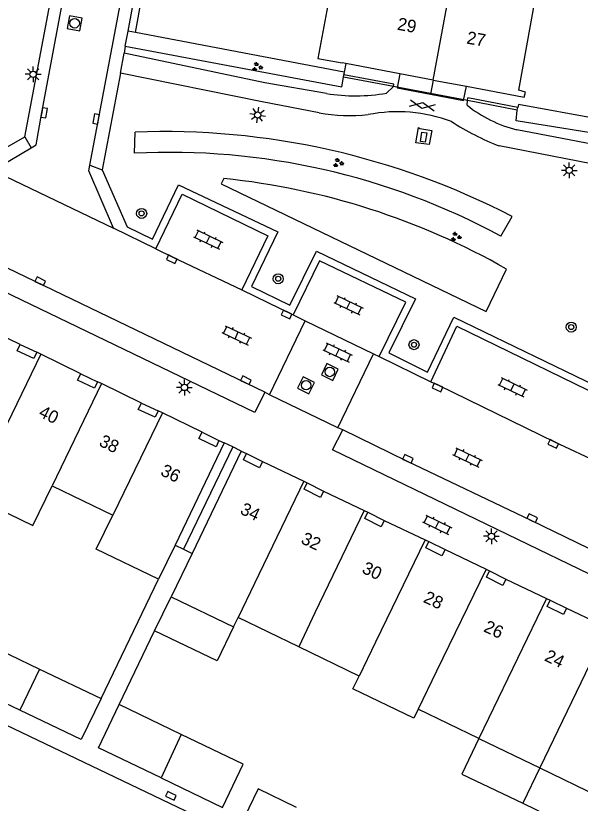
# Model space of a CAD drawing. Extents: x 124000 to 128010, y 398999 to 403000.
# Drawn here: x 126858.2 to 126903, y 399293.7 to 399356.2 of the extents above; entities that cross this region are included whole.
import ezdxf

# ---------------------------------------------------------------- set-up
doc = ezdxf.new("R2010")
doc.units = 0
for name, color, linetype in [('gg-afsc-erfafscheiding', 7, 'Continuous'), ('gg-afsc-hekwerk', 7, 'Continuous'), ('gg-afsc-muur', 7, 'Continuous'), ('gg-anno-huisnummerreeks BGT', 7, 'Continuous'), ('gg-bbg-bijgebouw', 7, 'Continuous'), ('gg-bbg-gedigitaliseerde bebouwing', 7, 'Continuous'), ('gg-bbg-gedigitaliseerde bijgebouw', 7, 'Continuous'), ('gg-bbg-hoofdgebouw', 7, 'Continuous'), ('gg-bbg-luifel en loopbrug', 7, 'Continuous'), ('gg-bbg-onder overbouw', 7, 'Continuous'), ('gg-bbg-pand overbouw', 7, 'Continuous'), ('gg-bbg-tussenscheiding', 7, 'Continuous'), ('gg-bbg-tussenscheiding niveau 01', 7, 'Continuous'), ('gg-knt-verharding', 7, 'Continuous'), ('gg-knt-verharding nz', 7, 'Continuous'), ('gt-grn-groengrens', 7, 'Continuous'), ('gt-grn-vlakafsluiter', 7, 'Continuous'), ('gt-grn-weggrens', 7, 'Continuous'), ('gt-symb-boom', 7, 'Continuous'), ('gt-symb-gesloten verharding', 7, 'Continuous'), ('gt-symb-groenvak', 7, 'Continuous'), ('gt-symb-klinker verharding', 7, 'Continuous'), ('gt-symb-kolk', 7, 'Continuous'), ('gt-symb-kolk center center', 7, 'Continuous'), ('gt-symb-lichtmast', 7, 'Continuous'), ('gt-symb-rioolschacht', 7, 'Continuous')]:
    doc.layers.add(name, color=color, linetype=linetype)

# ---------------------------------------------------------------- blocks, each defined once
blk = doc.blocks.new('gt0-LMAST')
at = {"layer": 'gt-symb-lichtmast'}
for p, q in [((-0.182, 0.173), (-0.447, 0.438)), ((-0.005, 0.246), (-0.005, 0.621)), ((0.172, 0.173), (0.437, 0.438)), ((-0.255, -0.004), (-0.63, -0.004)), ((-0.182, -0.181), (-0.447, -0.446)), ((-0.005, -0.254), (-0.005, -0.629)), ((0.437, -0.446), (0.172, -0.181)), ((0.245, -0.004), (0.62, -0.004))]:
    blk.add_line(p, q, dxfattribs=at)
blk.add_circle((-0.005, -0.004), 0.25, dxfattribs=at)
blk = doc.blocks.new('gt0-GESVH1')
at = {"layer": 'gt-symb-gesloten verharding'}
for p, q in [((-0.992, -0.261), (0.008, 0.239)), ((0.008, -0.261), (-0.992, 0.239)), ((0.008, 0.239), (1.008, -0.261)), ((1.008, 0.239), (0.008, -0.261))]:
    blk.add_line(p, q, dxfattribs=at)
blk = doc.blocks.new('gt0-KOLKCC')
at = {"layer": 'gt-symb-kolk center center'}
blk.add_lwpolyline([(-0.375, 0.2), (0.375, 0.2), (0.375, -0.2), (-0.375, -0.2)], close=True, dxfattribs=at)
blk = doc.blocks.new('gt0-GRVAK')
at = {"layer": 'gt-symb-groenvak'}
for p, q in [((-0.11, 0.189), (-0.228, 0.24)), ((-0.182, 0.153), (0.088, 0.153)), ((-0.091, 0.211), (-0.156, 0.322)), ((-0.047, 0.214), (-0.047, 0.393)), ((-0.004, 0.211), (0.061, 0.322)), ((0.015, 0.189), (0.133, 0.24)), ((0.262, -0.052), (0.197, 0.059)), ((0.305, -0.049), (0.305, 0.13)), ((0.349, -0.052), (0.414, 0.059)), ((-0.245, -0.228), (-0.363, -0.177)), ((-0.318, -0.264), (-0.047, -0.264)), ((-0.226, -0.206), (-0.291, -0.095)), ((-0.183, -0.203), (-0.183, -0.024)), ((-0.139, -0.206), (-0.074, -0.095)), ((-0.12, -0.228), (-0.002, -0.177)), ((0.243, -0.074), (0.125, -0.023)), ((0.17, -0.11), (0.441, -0.11)), ((0.368, -0.074), (0.486, -0.023))]:
    blk.add_line(p, q, dxfattribs=at)
blk = doc.blocks.new('gt0-KL1')
at = {"layer": 'gt-symb-klinker verharding'}
for p, q in [((-1.15, 0.3), (1.15, 0.3)), ((-1, -0.3), (-1, 0.3)), ((-0.5, 0.3), (-0.5, 0.45)), ((0, -0.3), (0, 0.3)), ((0.5, 0.3), (0.5, 0.45)), ((1, -0.3), (1, 0.3)), ((-1.15, -0.3), (1.15, -0.3)), ((-0.5, -0.45), (-0.5, -0.3)), ((0.5, -0.45), (0.5, -0.3))]:
    blk.add_line(p, q, dxfattribs=at)
blk = doc.blocks.new('gt0-KOLK')
at = {"layer": 'gt-symb-kolk'}
blk.add_lwpolyline([(0, 0), (0.375, 0), (0.375, 0.4), (-0.375, 0.4), (-0.375, 0), (0, 0)], dxfattribs=at)
blk = doc.blocks.new('gt0-RS')
at = {"layer": 'gt-symb-rioolschacht'}
blk.add_lwpolyline([(-0.5, -0.5), (0.5, -0.5), (0.5, 0.5), (-0.5, 0.5)], close=True, dxfattribs=at)
blk.add_circle((0, 0), 0.375, dxfattribs=at)
blk = doc.blocks.new('gt0-BOOM')
at = {"layer": 'gt-symb-boom'}
for radius in [0.4, 0.2]:
    blk.add_circle((0, 0), radius, dxfattribs=at)

msp = doc.modelspace()

# ---------------------------------------------------------------- linework, layer by layer
at = {"layer": 'gg-afsc-erfafscheiding'}
msp.add_line((126866.396, 399301.565), (126869.192, 399307.415), dxfattribs=at)
msp.add_lwpolyline([(126803.035, 399326.072), (126847.492, 399304.707), (126895.063, 399281.931)], dxfattribs=at)
at = {"layer": 'gg-afsc-hekwerk'}
for p, q in [((126867.69, 399354.846), (126868.366, 399358.605)), ((126884.219, 399351.701), (126867.69, 399354.846)), ((126884.36, 399352.394), (126884.219, 399351.701)), ((126914.616, 399346.084), (126898.057, 399349.152))]:
    msp.add_line(p, q, dxfattribs=at)
at = {"layer": 'gg-afsc-muur'}
for p, q in [((126884.179, 399351.317), (126884.216, 399351.514)), ((126888.145, 399350.568), (126884.179, 399351.317)), ((126888.182, 399350.765), (126884.216, 399351.514)), ((126888.145, 399350.568), (126888.182, 399350.765)), ((126894.009, 399349.476), (126894.048, 399349.672)), ((126897.954, 399348.709), (126894.009, 399349.476)), ((126897.992, 399348.905), (126894.048, 399349.672)), ((126897.954, 399348.709), (126897.992, 399348.905)), ((126864.951, 399302.054), (126869.513, 399311.508))]:
    msp.add_line(p, q, dxfattribs=at)
at = {"layer": 'gg-bbg-bijgebouw'}
for p, q in [((126860.078, 399304.389), (126864.951, 399302.054)), ((126858.514, 399301.126), (126853.658, 399303.453))]:
    msp.add_line(p, q, dxfattribs=at)
for points in [[(126854.753, 399305.728), (126855.228, 399306.714), (126860.078, 399304.389)], [(126864.951, 399302.054), (126863.379, 399298.794), (126858.514, 399301.126)], [(126880.457, 399293.413), (126877.399, 399294.882), (126876.302, 399292.598)]]:
    msp.add_lwpolyline(points, dxfattribs=at)
at = {"layer": 'gg-bbg-gedigitaliseerde bebouwing'}
for p, q in [((126875.456, 399307.732), (126875.815, 399308.478)), ((126880.622, 399306.143), (126875.815, 399308.478)), ((126885.409, 399303.819), (126880.622, 399306.143)), ((126894.919, 399298.888), (126890.096, 399301.22)), ((126894.919, 399298.888), (126899.739, 399296.558)), ((126899.739, 399296.558), (126904.55, 399294.232))]:
    msp.add_line(p, q, dxfattribs=at)
for points in [[(126854.724, 399318.102), (126859.54, 399315.778), (126861.059, 399318.92)], [(126890.096, 399301.22), (126889.754, 399300.506), (126884.923, 399302.823), (126885.409, 399303.819)]]:
    msp.add_lwpolyline(points, dxfattribs=at)
at = {"layer": 'gg-bbg-gedigitaliseerde bijgebouw'}
for p, q in [((126871.306, 399299.207), (126866.396, 399301.565)), ((126869.723, 399295.752), (126874.572, 399293.424))]:
    msp.add_line(p, q, dxfattribs=at)
for points in [[(126869.723, 399295.752), (126864.751, 399298.139), (126866.396, 399301.565)], [(126874.572, 399293.424), (126876.216, 399296.85), (126871.306, 399299.207)]]:
    msp.add_lwpolyline(points, dxfattribs=at)
at = {"layer": 'gg-bbg-hoofdgebouw'}
for p, q in [((126884.36, 399352.394), (126884.072, 399352.448)), ((126888.648, 399351.587), (126884.36, 399352.394)), ((126891.286, 399351.091), (126888.648, 399351.587)), ((126891.286, 399351.091), (126893.924, 399350.595)), ((126858.539, 399330.113), (126855.337, 399331.68)), ((126860.166, 399329.354), (126859.858, 399329.506)), ((126863.335, 399327.787), (126860.166, 399329.354)), ((126864.98, 399327.019), (126864.669, 399327.172)), ((126868.149, 399325.457), (126864.98, 399327.019)), ((126869.809, 399324.693), (126869.483, 399324.852)), ((126872.956, 399323.159), (126869.809, 399324.693)), ((126874.286, 399322.509), (126874.717, 399322.321)), ((126876.07, 399321.674), (126876.486, 399321.469)), ((126877.758, 399320.839), (126881.019, 399319.288)), ((126881.019, 399319.288), (126881.302, 399319.153)), ((126861.059, 399318.92), (126865.87, 399316.598)), ((126882.585, 399318.498), (126885.816, 399316.967)), ((126885.816, 399316.967), (126886.118, 399316.824)), ((126887.396, 399316.167), (126890.655, 399314.637)), ((126890.655, 399314.637), (126890.94, 399314.503)), ((126870.814, 399314.212), (126869.513, 399311.508)), ((126892.229, 399313.86), (126895.481, 399312.306)), ((126872.165, 399313.555), (126870.509, 399310.112)), ((126895.481, 399312.306), (126895.753, 399312.176)), ((126897.047, 399311.515), (126900.288, 399309.979)), ((126870.509, 399310.112), (126875.456, 399307.732)), ((126900.288, 399309.979), (126900.57, 399309.846)), ((126901.855, 399309.209), (126905.1, 399307.665))]:
    msp.add_line(p, q, dxfattribs=at)
for points in [[(126883.572, 399360.428), (126882.143, 399352.801), (126884.072, 399352.448)], [(126893.924, 399350.595), (126898.504, 399349.733), (126898.615, 399350.135), (126898.075, 399350.284), (126899.34, 399357.308)], [(126869.513, 399311.508), (126864.566, 399313.889), (126865.87, 399316.598)]]:
    msp.add_lwpolyline(points, dxfattribs=at)
at = {"layer": 'gg-bbg-luifel en loopbrug'}
for p, q in [((126891.286, 399351.091), (126891.072, 399349.969)), ((126869.192, 399307.415), (126870.509, 399310.112)), ((126899.739, 399296.558), (126898.392, 399293.75)), ((126898.392, 399293.75), (126903.206, 399291.442))]:
    msp.add_line(p, q, dxfattribs=at)
for points in [[(126888.648, 399351.587), (126888.434, 399350.474), (126891.072, 399349.969)], [(126891.072, 399349.969), (126893.708, 399349.465), (126893.924, 399350.595)], [(126875.456, 399307.732), (126874.156, 399305.028), (126869.192, 399307.415)], [(126894.919, 399298.888), (126893.565, 399296.065), (126898.392, 399293.75)]]:
    msp.add_lwpolyline(points, dxfattribs=at)
at = {"layer": 'gg-bbg-onder overbouw'}
for p, q in [((126874.717, 399322.321), (126870.814, 399314.212)), ((126876.07, 399321.674), (126872.165, 399313.555))]:
    msp.add_line(p, q, dxfattribs=at)
for points in [[(126859.858, 399329.506), (126859.61, 399329.004), (126858.293, 399329.61), (126858.539, 399330.113)], [(126864.669, 399327.172), (126864.421, 399326.67), (126863.087, 399327.285), (126863.335, 399327.787)], [(126869.483, 399324.852), (126869.238, 399324.349), (126867.901, 399324.955), (126868.149, 399325.457)], [(126874.286, 399322.509), (126874.066, 399322.005), (126872.715, 399322.665), (126872.956, 399323.159)], [(126877.758, 399320.839), (126877.517, 399320.333), (126876.238, 399320.967), (126876.486, 399321.469)], [(126882.585, 399318.498), (126882.345, 399317.992), (126881.061, 399318.647), (126881.302, 399319.153)], [(126887.396, 399316.167), (126887.158, 399315.66), (126885.878, 399316.318), (126886.118, 399316.824)], [(126892.229, 399313.86), (126891.988, 399313.355), (126890.702, 399313.996), (126890.94, 399314.503)], [(126897.047, 399311.515), (126896.807, 399311.009), (126895.512, 399311.671), (126895.753, 399312.176)], [(126901.855, 399309.209), (126901.614, 399308.703), (126900.33, 399309.34), (126900.57, 399309.846)]]:
    msp.add_lwpolyline(points, dxfattribs=at)
at = {"layer": 'gg-bbg-pand overbouw'}
for p, q in [((126858.539, 399330.113), (126859.858, 399329.506)), ((126863.335, 399327.787), (126864.669, 399327.172)), ((126868.149, 399325.457), (126869.483, 399324.852)), ((126872.956, 399323.159), (126874.286, 399322.509)), ((126875.394, 399321.998), (126874.717, 399322.321)), ((126876.07, 399321.674), (126875.394, 399321.998)), ((126876.486, 399321.469), (126877.758, 399320.839)), ((126881.302, 399319.153), (126882.585, 399318.498)), ((126886.118, 399316.824), (126887.396, 399316.167)), ((126890.94, 399314.503), (126892.229, 399313.86)), ((126870.814, 399314.212), (126871.49, 399313.884)), ((126871.49, 399313.884), (126872.165, 399313.555)), ((126895.753, 399312.176), (126897.047, 399311.515)), ((126900.57, 399309.846), (126901.855, 399309.209))]:
    msp.add_line(p, q, dxfattribs=at)
at = {"layer": 'gg-bbg-tussenscheiding'}
for p, q in [((126891.286, 399351.091), (126892.716, 399358.731)), ((126860.166, 399329.354), (126856.241, 399321.245)), ((126864.98, 399327.019), (126861.059, 399318.92)), ((126869.809, 399324.693), (126865.87, 399316.598)), ((126881.019, 399319.288), (126877.107, 399311.165)), ((126885.816, 399316.967), (126881.913, 399308.856)), ((126890.655, 399314.637), (126886.715, 399306.52)), ((126895.481, 399312.306), (126891.543, 399304.214)), ((126877.107, 399311.165), (126875.815, 399308.478)), ((126900.288, 399309.979), (126894.919, 399298.888)), ((126881.913, 399308.856), (126880.622, 399306.143)), ((126905.1, 399307.665), (126899.739, 399296.558)), ((126886.715, 399306.52), (126885.409, 399303.819)), ((126860.078, 399304.389), (126858.514, 399301.126)), ((126891.543, 399304.214), (126890.096, 399301.22)), ((126871.306, 399299.207), (126869.723, 399295.752))]:
    msp.add_line(p, q, dxfattribs=at)
at = {"layer": 'gg-bbg-tussenscheiding niveau 01'}
msp.add_line((126875.394, 399321.998), (126871.49, 399313.884), dxfattribs=at)
at = {"layer": 'gg-knt-verharding'}
for p, q in [((126858.898, 399346.588), (126862.797, 399367.223)), ((126866.869, 399353.763), (126867.091, 399354.96)), ((126866.869, 399353.763), (126866.771, 399353.208)), ((126866.485, 399351.638), (126866.771, 399353.208)), ((126866.485, 399351.638), (126865.035, 399343.958)), ((126888.145, 399350.568), (126887.598, 399350.053)), ((126894.009, 399349.476), (126888.145, 399350.568)), ((126893.977, 399349.103), (126894.009, 399349.476)), ((126856.375, 399343.928), (126859.41, 399345.721)), ((126869.3, 399337.717), (126865.938, 399339.332)), ((126876.109, 399334.446), (126880.174, 399332.473)), ((126878.318, 399326.118), (126881.146, 399332.003)), ((126883.719, 399323.524), (126886.561, 399329.388)), ((126887.018, 399329.167), (126891.093, 399327.172)), ((126878.318, 399326.118), (126877.939, 399326.331)), ((126883.719, 399323.524), (126878.318, 399326.118)), ((126884.112, 399323.36), (126883.719, 399323.524))]:
    msp.add_line(p, q, dxfattribs=at)
for points in [[(126859.41, 399345.721), (126859.812, 399345.958), (126860.245, 399348.522), (126874.185, 399422.789), (126876.299, 399434.381), (126882.625, 399467.842), (126888.629, 399500)], [(126864.05, 399344.335), (126867.497, 399362.533), (126872.812, 399391.194), (126881.431, 399436.976), (126887.006, 399467.005), (126893.192, 399500)], [(126867.091, 399354.96), (126867.795, 399358.749), (126868.366, 399358.605)], [(126877.939, 399326.331), (126877.151, 399324.719), (126818.6, 399352.933), (126819.321, 399354.54)], [(126882.817, 399350.024), (126877.931, 399350.87), (126866.771, 399353.208)], [(126882.235, 399348.488), (126877.724, 399349.36), (126866.485, 399351.638)], [(126855.102, 399350.475), (126852.981, 399346.176), (126855.78, 399344.812), (126858.898, 399346.588)], [(126891.175, 399347.077), (126890.974, 399345.966), (126889.919, 399346.102), (126890.137, 399347.339)], [(126890.137, 399347.339), (126890.236, 399347.241), (126891.175, 399347.077)], [(126914.825, 399344.254), (126906.361, 399345.532), (126897.921, 399347.143)], [(126914.535, 399342.697), (126906.025, 399344.022), (126896.535, 399345.867)], [(126865.938, 399339.332), (126863.968, 399343.9), (126864.05, 399344.335)], [(126865.035, 399343.958), (126867.011, 399339.457), (126869.018, 399338.479)], [(126869.018, 399338.479), (126871.095, 399342.792), (126878.958, 399339.048), (126876.876, 399334.719), (126879.915, 399333.247), (126882.038, 399337.526), (126889.879, 399333.729), (126887.765, 399329.459), (126890.842, 399327.934), (126892.938, 399332.278), (126907.368, 399325.318), (126905.3, 399320.984)], [(126869.3, 399337.717), (126871.369, 399342.043), (126878.17, 399338.748), (126876.109, 399334.446)], [(126887.018, 399329.167), (126889.119, 399333.481), (126882.285, 399336.767), (126880.174, 399332.473)], [(126891.093, 399327.172), (126893.161, 399331.573), (126906.615, 399325.026), (126904.537, 399320.701)], [(126919.162, 399306.412), (126918.379, 399304.795), (126883.308, 399321.757), (126884.112, 399323.36)]]:
    msp.add_lwpolyline(points, dxfattribs=at)
for centre, radius, start, end in [((126885.123, 399364.048), 14.212, 260.66434, 280.03073), ((126900.414, 399357.108), 10.272, 231.19592, 255.95324), ((126884.7, 399362.687), 14.412, 260.15236, 275.74323), ((126888.483, 399336.484), 12.092, 69.40669, 101.16095), ((126903.789, 399364.787), 20.263, 236.94416, 249.0244)]:
    msp.add_arc(centre, radius, start, end, dxfattribs=at)
at = {"layer": 'gg-knt-verharding nz'}
for p, q in [((126880.174, 399332.473), (126881.146, 399332.003)), ((126881.146, 399332.003), (126886.561, 399329.388)), ((126886.561, 399329.388), (126887.018, 399329.167))]:
    msp.add_line(p, q, dxfattribs=at)
for points in [[(126877.939, 399326.331), (126851.696, 399338.978), (126849.584, 399339.95), (126838.619, 399345.299), (126820.494, 399354.016), (126819.321, 399354.54)], [(126869.3, 399337.717), (126870.647, 399337.057), (126876.109, 399334.446)], [(126891.093, 399327.172), (126891.712, 399326.887), (126900.902, 399322.413), (126904.537, 399320.701)], [(126919.162, 399306.412), (126899.063, 399316.175), (126889.199, 399320.879), (126884.112, 399323.36)]]:
    msp.add_lwpolyline(points, dxfattribs=at)
at = {"layer": 'gt-grn-groengrens'}
for p, q in [((126867.69, 399354.846), (126867.091, 399354.96)), ((126867.595, 399345.291), (126867.663, 399346.957)), ((126896.655, 399338.72), (126897.552, 399340.272))]:
    msp.add_line(p, q, dxfattribs=at)
for points in [[(126866.869, 399353.763), (126884.033, 399350.54), (126884.179, 399351.317)], [(126914.982, 399345.099), (126897.861, 399347.856), (126897.954, 399348.709)], [(126874.692, 399343.28), (126874.482, 399342.872), (126895.503, 399332.734), (126897.103, 399336.105)]]:
    msp.add_lwpolyline(points, dxfattribs=at)
for centre, radius, start, end in [((126869.954, 399287.041), 59.959, 62.59529, 92.19004), ((126870.312, 399289.763), 55.594, 61.71594, 92.80134), ((126868.813, 399286.329), 57.254, 60.38843, 84.10609)]:
    msp.add_arc(centre, radius, start, end, dxfattribs=at)
at = {"layer": 'gt-grn-vlakafsluiter'}
msp.add_line((126898.057, 399349.152), (126897.992, 399348.905), dxfattribs=at)
msp.add_lwpolyline([(126884.216, 399351.514), (126884.25, 399351.695), (126884.219, 399351.701)], dxfattribs=at)
at = {"layer": 'gt-grn-weggrens'}
for p, q in [((126858.898, 399346.588), (126859.41, 399345.721)), ((126864.05, 399344.335), (126865.035, 399343.958)), ((126856.375, 399343.928), (126865.938, 399339.332))]:
    msp.add_line(p, q, dxfattribs=at)

# ---------------------------------------------------------------- block references
at = {"layer": 'gt-symb-boom'}
for p in [(126868.167, 399340.514), (126879.001, 399335.333), (126902.24, 399331.502), (126889.769, 399330.107)]:
    msp.add_blockref('gt0-BOOM', p, dxfattribs=at)
at = {"layer": 'gt-symb-gesloten verharding', "rotation": -10.71464389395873}
msp.add_blockref('gt0-GESVH1', (126890.425, 399349.079), dxfattribs=at)
at = {"layer": 'gt-symb-groenvak'}
for p in [(126877.325, 399352.125), (126883.745, 399344.515), (126893.082, 399338.657)]:
    msp.add_blockref('gt0-GRVAK', p, dxfattribs=at)
at = {"layer": 'gt-symb-klinker verharding'}
for p, rotation in [((126873.443, 399338.444), -25.591424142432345), ((126884.566, 399333.237), -25.591424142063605), ((126875.703, 399330.843), -25.335276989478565), ((126883.71, 399329.49), -25.335276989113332), ((126897.583, 399326.729), -25.591424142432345), ((126894.001, 399321.166), -25.77110594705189), ((126891.611, 399315.82), -25.77110594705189)]:
    msp.add_blockref('gt0-KL1', p, dxfattribs=dict(at, rotation=rotation))
at = {"layer": 'gt-symb-kolk'}
for p, rotation in [((126860.245, 399348.522), -99.61302586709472), ((126864.755, 399347.951), 78.34159837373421), ((126870.647, 399337.057), 153.89617500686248), ((126860.039, 399334.95), -25.719512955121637), ((126879.755, 399332.682), 154.15238977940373), ((126876.347, 399327.102), -25.8476102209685), ((126891.712, 399326.887), 155.22886109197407), ((126900.902, 399322.413), 154.0242853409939), ((126889.199, 399320.879), -25.771105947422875), ((126899.063, 399316.175), -25.92418551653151), ((126870.573, 399294.511), 154.79277878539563)]:
    msp.add_blockref('gt0-KOLK', p, dxfattribs=dict(at, rotation=rotation))
at = {"layer": 'gt-symb-kolk center center', "rotation": -98.8594293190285}
msp.add_blockref('gt0-KOLKCC', (126890.528, 399346.565), dxfattribs=at)
at = {"layer": 'gt-symb-lichtmast'}
for p in [(126859.565, 399351.546), (126902.085, 399343.929), (126871.567, 399326.719), (126895.916, 399314.916)]:
    msp.add_blockref('gt0-LMAST', p, dxfattribs=at)
at = {"layer": 'gt-symb-lichtmast', "rotation": -8.16250946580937}
msp.add_blockref('gt0-LMAST', (126877.382, 399348.326), dxfattribs=at)
at = {"layer": 'gt-symb-rioolschacht'}
for p, rotation in [((126862.854, 399355.587), 79.2853561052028), ((126883.092, 399327.943), 154.20397350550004), ((126881.211, 399326.89), -26.872538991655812)]:
    msp.add_blockref('gt0-RS', p, dxfattribs=dict(at, rotation=rotation))

# ---------------------------------------------------------------- texts
at = {"layer": 'gg-anno-huisnummerreeks BGT'}
for s, rotation, p in [('29', 349.4, (126888.389, 399355.085)), ('27', 349.8, (126893.888, 399353.989)), ('40', 333.7, (126859.929, 399324.45)), ('38', 333.8, (126864.714, 399322.132)), ('36', 334, (126869.591, 399319.795)), ('34', 334.5, (126875.903, 399316.739)), ('32', 334.7, (126880.733, 399314.395)), ('30', 334.8, (126885.569, 399312.054)), ('28', 334.5, (126890.437, 399309.728)), ('26', 334.7, (126895.217, 399307.402)), ('24', 334.5, (126900.049, 399305.086))]:
    msp.add_text(s, height=1, rotation=rotation, dxfattribs=at).set_placement(p)

doc.saveas('drawing.dxf')
